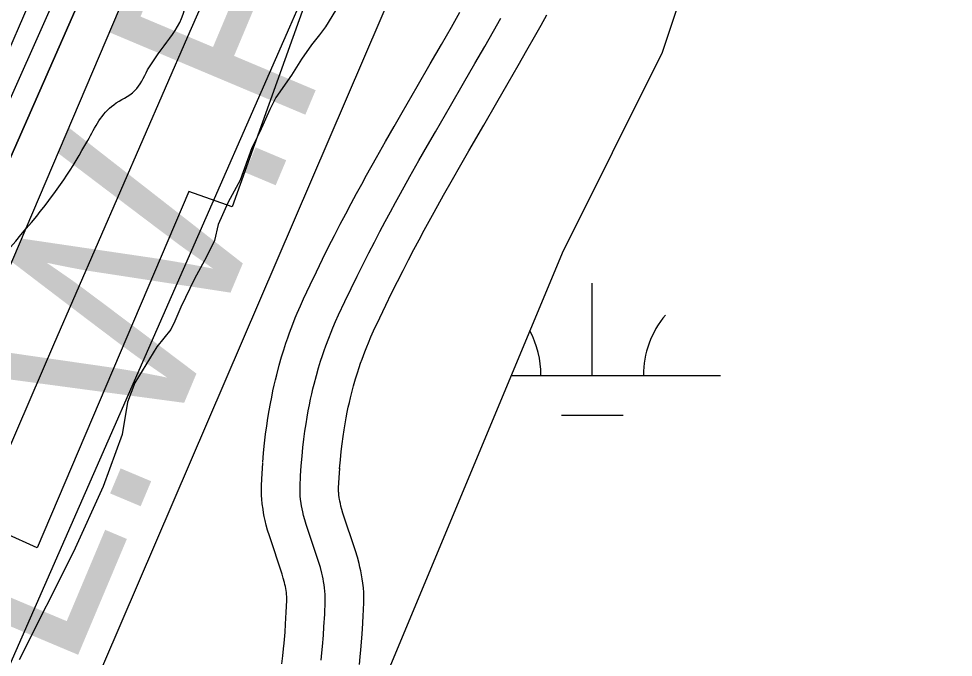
# Model space of a CAD drawing. Extents: x 3279314 to 3317160, y 734079 to 759431.
# Drawn here: x 3310818.2 to 3311182.1, y 741400.3 to 741649 of the extents above; entities that cross this region are included whole.
import ezdxf

# ---------------------------------------------------------------- set-up
doc = ezdxf.new("R2010")
doc.units = 0
for name, color, linetype in [('V-RIVR-EDGE', 7, 'Continuous'), ('V-ROAD-CNTR', 7, 'Continuous'), ('V-RRAP-RVMT', 7, 'Continuous'), ('V-SITE-VEGE', 7, 'Continuous'), ('V-TOPO-DPTH', 7, 'Continuous'), ('V-TOPO-MAJR', 7, 'Continuous'), ('V-TOPO-MINR', 7, 'Continuous'), ('V-TOPO-WATR', 7, 'Continuous'), ('V-TOPO-WATR-IDEN', 7, 'Continuous'), ('V-WETL-SWMP', 7, 'Continuous')]:
    doc.layers.add(name, color=color, linetype=linetype)

msp = doc.modelspace()

# ---------------------------------------------------------------- linework, layer by layer
at = {"layer": 'V-RIVR-EDGE'}
msp.add_spline([(3310747.15, 741422.06), (3310761.27, 741436.93), (3310772.16, 741448.54), (3310772.95, 741451.64), (3310772.56, 741453.19), (3310772.21, 741467.15), (3310772.61, 741472.19), (3310775.33, 741474.12), (3310776.11, 741477.23), (3310778.06, 741481.1), (3310778.46, 741484.98), (3310773.05, 741494.68), (3310773.84, 741499.34), (3310775.79, 741504.37), (3310780.07, 741508.63), (3310785.89, 741512.1), (3310795.63, 741530.31), (3310825.21, 741572.12), (3310845.06, 741601.54), (3310855.18, 741615.48), (3310863.33, 741620.88), (3310868.4, 741629.02), (3310883.19, 741654.19), (3310883.99, 741660.39), (3310891, 741675.88), (3310896.85, 741688.67), (3310901.53, 741697.96), (3310902.33, 741706.1), (3310905.45, 741716.18), (3310909.36, 741728.58), (3310914.03, 741736.71), (3310917.53, 741740.19), (3310923, 741754.53), (3310933.94, 741786.3), (3310941.35, 741805.29), (3310953.85, 741842.87), (3310965.15, 741864.56), (3310977.64, 741894.39), (3310990.11, 741919.18), (3311002.96, 741940.86), (3311006.46, 741946.29), (3311012.68, 741950.15), (3311016.96, 741957.12), (3311022.03, 741967.58), (3311022.04, 741972.23), (3311022.06, 741982.31), (3311022.86, 741990.84), (3311027.17, 742006.73), (3311033.04, 742029.98), (3311035.01, 742042.78), (3311036.22, 742059.84), (3311037.05, 742082.33), (3311037.48, 742099.39), (3311041.77, 742109.85), (3311041.78, 742116.06), (3311042.18, 742121.1), (3311045.29, 742122.64), (3311048.4, 742124.57), (3311051.13, 742129.99), (3311053.47, 742138.91), (3311056.59, 742142), (3311058.53, 742145.1), (3311058.94, 742155.18), (3311061.67, 742160.6), (3311067.12, 742166.02), (3311068.72, 742186.57), (3311068.74, 742196.26), (3311069.14, 742198.98), (3311072.24, 742201.68), (3311075.36, 742205.17), (3311079.24, 742207.48), (3311086.67, 742233.45), (3311085.13, 742236.17), (3311085.14, 742242.37), (3311089.43, 742249.73), (3311096.04, 742257.47), (3311105.36, 742263.26), (3311103.82, 742266.37), (3311108.48, 742271.01), (3311115.88, 742281.85), (3311117.83, 742289.22), (3311122.13, 742302.39), (3311129.54, 742317.5), (3311134.99, 742326.4), (3311141.62, 742341.12), (3311152.54, 742368.24), (3311150.24, 742377.17), (3311150.64, 742380.66), (3311162.31, 742395.36), (3311161.53, 742395.75), (3311151.07, 742400.04), (3311148.76, 742405.09), (3311149.94, 742412.46), (3311150.35, 742423.7), (3311155.04, 742437.26), (3311163.98, 742445.77), (3311167.48, 742449.64), (3311161.31, 742462.46), (3311160.93, 742465.95), (3311162.87, 742466.72), (3311179.16, 742465.9), (3311183.82, 742470.93), (3311192.39, 742486.42), (3311195.13, 742495.72), (3311195.92, 742501.93), (3311195.94, 742507.74), (3311195.56, 742512.4), (3311195.57, 742517.05), (3311192.1, 742523.26), (3311189.39, 742527.93), (3311189.4, 742531.8), (3311190.19, 742537.62), (3311193.69, 742542.65), (3311200.3, 742549.23), (3311213.92, 742566.26), (3311218.99, 742580.21), (3311220.18, 742587.96), (3311224.84, 742593.38), (3311234.98, 742613.9), (3311240.45, 742629.4), (3311242.8, 742639.87), (3311247.85, 742644.9), (3311258.37, 742663.49), (3311264.22, 742676.66), (3311266.55, 742679.75), (3311284.03, 742689.02), (3311288.31, 742696.37), (3311293.38, 742706.45), (3311294.17, 742715.36), (3311293.8, 742720.79), (3311295.36, 742724.28), (3311298.86, 742729.7), (3311303.16, 742743.65), (3311303.18, 742751.79), (3311303.59, 742757.22), (3311304.76, 742763.42), (3311309.83, 742773.88), (3311319.58, 742795.58), (3311324.64, 742802.16), (3311332.42, 742814.55), (3311339.81, 742819.96), (3311347.2, 742828.47), (3311350.71, 742838.16), (3311350.72, 742842.42), (3311349.58, 742850.57), (3311349.98, 742855.22), (3311352.71, 742861.81), (3311361.28, 742877.3), (3311366.72, 742882.33), (3311372.18, 742893.95), (3311375.31, 742905.19), (3311388.96, 742936.95), (3311408.46, 742981.89), (3311418.2, 743001.25), (3311424.81, 743008.61), (3311432.6, 743021), (3311438.45, 743033.39), (3311438.07, 743037.27), (3311433.43, 743043.1), (3311433.83, 743046.59), (3311437.33, 743050.07), (3311441.6, 743052), (3311445.88, 743057.03), (3311448.63, 743073.31), (3311456.81, 743089.19), (3311472.38, 743112.03), (3311480.95, 743125.97), (3311482.91, 743136.44), (3311492.26, 743150.76), (3311492.65, 743155.42), (3311492.67, 743160.07), (3311495.77, 743161.61), (3311500.43, 743161.99), (3311508.6, 743173.22), (3311523.01, 743197.22), (3311534.32, 743223.95), (3311544.45, 743244.87), (3311561.99, 743278.57), (3311577.18, 743305.29), (3311604.83, 743353.31), (3311621.21, 743390.49), (3311639.14, 743426.13), (3311651.2, 743442.39), (3311662.88, 743461.36), (3311672.23, 743477.24), (3311680.45, 743507.46), (3311680.88, 743525.69), (3311684.8, 743542.74), (3311697.32, 743588.47), (3311707.1, 743621.02), (3311721.14, 743655.89), (3311734.41, 743686.5), (3311736.38, 743700.06), (3311739.9, 743713.24), (3311739.93, 743722.94), (3311739.94, 743727.59), (3311741.49, 743729.91), (3311746.17, 743737.27), (3311747.35, 743747.74), (3311748.93, 743755.49), (3311752.05, 743766.34), (3311755.59, 743785.72), (3311758.35, 743802), (3311760.7, 743811.3), (3311763.81, 743814.79), (3311768.47, 743818.26), (3311774.69, 743822.9), (3311780.53, 743834.52), (3311784.45, 743850.41), (3311786.46, 743878.33), (3311787.65, 743888.8), (3311789.21, 743891.9), (3311789.61, 743900.04), (3311789.24, 743905.86), (3311786.94, 743916.72), (3311786.19, 743926.81), (3311786.21, 743936.5), (3311791.67, 743946.57), (3311801.41, 743965.94), (3311807.65, 743981.05), (3311809.63, 743995.78), (3311810.84, 744015.94), (3311809.34, 744037.27), (3311800.08, 744055.13), (3311797.77, 744062.12), (3311797.79, 744068.33), (3311798.19, 744076.08), (3311793.94, 744081.13), (3311782.74, 744099.39), (3311771.54, 744118.03), (3311765.4, 744143.25), (3311761.57, 744163.04), (3311761.21, 744176.23), (3311763.57, 744188.24), (3311763.73, 744251.84), (3311761.87, 744283.64), (3311758.45, 744312.74), (3311753.47, 744337.18), (3311747.32, 744362.02), (3311746.96, 744373.26), (3311744.68, 744392.66), (3311742.01, 744411.28), (3311738.17, 744425.25), (3311736.65, 744435.73), (3311732.02, 744447.76), (3311725.49, 744470.66), (3311719.34, 744494.71), (3311717.06, 744513.33), (3311705.96, 744572.31), (3311696.76, 744617.7), (3311694.49, 744640.2), (3311694.53, 744654.16), (3311703.54, 744690.59), (3311707.88, 744720.06), (3311710.67, 744750.69), (3311711.89, 744773.56), (3311709.62, 744797.23), (3311706.57, 744820.11), (3311700.78, 744830.6), (3311700.41, 744838.36), (3311702.4, 744857.74), (3311707.54, 744896.12), (3311711.09, 744922.87), (3311725.17, 744972.09), (3311744.31, 745024.39), (3311756.41, 745056.94), (3311759.15, 745068.95), (3311759.57, 745082.52), (3311759.65, 745112), (3311754.68, 745143.42), (3311747.79, 745176.79), (3311742.05, 745210.93), (3311741.31, 745224.51), (3311742.13, 745240.4), (3311741.4, 745260.96), (3311735.26, 745285.79), (3311730.24, 745296.28), (3311724.07, 745311.03), (3311721.77, 745321.5), (3311718.33, 745338.58), (3311704.47, 745381.66), (3311698.68, 745391.37), (3311697.52, 745395.64), (3311694.47, 745413.87), (3311694.48, 745418.52), (3311698.37, 745424.72), (3311703.83, 745435.56), (3311704.24, 745445.26), (3311703.1, 745454.18), (3311703.12, 745461.94), (3311703.15, 745473.18), (3311702.03, 745491.41), (3311702.44, 745502.66), (3311704.05, 745524.76), (3311702.54, 745540.66), (3311698.7, 745556.57), (3311694.07, 745565.5), (3311683.25, 745580.65), (3311676.28, 745585.32), (3311673.96, 745589.59), (3311673.98, 745597.35), (3311671.69, 745612.87), (3311671.7, 745617.91), (3311673.27, 745623.34), (3311672.9, 745629.15), (3311669.43, 745637.69), (3311666.72, 745640.03), (3311662.07, 745643.14), (3311657.03, 745644.32), (3311648.5, 745643.17), (3311641.91, 745645.13), (3311638.43, 745648.63), (3311636.51, 745655.61), (3311631.51, 745675.4), (3311626.14, 745696.36), (3311621.54, 745718.48), (3311619.31, 745758.04), (3311618.96, 745773.94), (3311619.37, 745782.47), (3311620.16, 745790.22), (3311620.57, 745799.14), (3311621.38, 745810), (3311621.02, 745821.63), (3311618.73, 745835.6), (3311611.04, 745862.76), (3311604.48, 745877.52), (3311597.54, 745894.21), (3311590.61, 745914.39), (3311586.38, 745928.36), (3311565.19, 745983.48), (3311553.63, 746012.99), (3311544.78, 746042.48), (3311533.99, 746070.04), (3311521.28, 746106.53), (3311510.15, 746151.93), (3311505.19, 746184.51), (3311496.37, 746224.87), (3311490.22, 746250.48), (3311484.08, 746273.76), (3311478.31, 746293.17), (3311471, 746317.23), (3311471.42, 746330.8), (3311471.45, 746343.21), (3311471.47, 746351.74), (3311473.82, 746360.27), (3311476.93, 746363.36), (3311479.66, 746369.17), (3311482.4, 746378.08), (3311481.3, 746405.23), (3311479.4, 746420.75), (3311474.01, 746438.6), (3311466.69, 746454.91), (3311460.5, 746461.13), (3311455.86, 746468.12), (3311452, 746477.05), (3311449.7, 746486.36), (3311444.7, 746501.5), (3311438.9, 746511.21), (3311428.07, 746521.32), (3311424.97, 746523.65), (3311423.05, 746528.7), (3311419.2, 746539.95), (3311414.56, 746547.72), (3311409.92, 746553.55), (3311400.25, 746564.04), (3311389.43, 746577.64), (3311381.69, 746585.81), (3311379.76, 746588.14), (3311379.38, 746592.02), (3311373.99, 746605.99), (3311366.29, 746629.28), (3311359.73, 746641.71), (3311346.97, 746656.09), (3311338.85, 746669.29), (3311329.22, 746695.3), (3311318.42, 746718.59), (3311316.9, 746728.68), (3311312.66, 746739.55), (3311306.51, 746761.67), (3311297.26, 746785.35), (3311290.32, 746803.2), (3311282.59, 746811.75), (3311274.09, 746825.35), (3311272.95, 746836.6), (3311269.12, 746852.89), (3311251.75, 746888.62), (3311235.93, 746920.45), (3311213.94, 746964.72), (3311200.05, 746995), (3311194.29, 747019.45), (3311190.45, 747034.58), (3311185.04, 747041.19), (3311184.66, 747044.68), (3311184.3, 747056.31), (3311182.77, 747064.46), (3311176.22, 747081.54), (3311170.07, 747103.27), (3311165.07, 747118.41), (3311158.51, 747132.39), (3311154.66, 747146.36), (3311151.59, 747156.83), (3311148.89, 747164.21), (3311146.21, 747178.18), (3311143.91, 747189.82), (3311142.78, 747203.39), (3311139.32, 747215.04), (3311130.06, 747234.45), (3311113.14, 747290.33), (3311105.06, 747316.34)], degree=3, dxfattribs=at)
at = {"layer": 'V-ROAD-CNTR'}
for points in [[(3310913.25, 741476.16), (3310913.56, 741479.96), (3310913.93, 741483.66), (3310914.34, 741487.14), (3310914.77, 741490.41), (3310915.23, 741493.48), (3310915.7, 741496.36), (3310916.19, 741499.07), (3310916.68, 741501.61), (3310917.18, 741504), (3310917.68, 741506.24), (3310918.17, 741508.34), (3310918.67, 741510.35), (3310919.63, 741514), (3310920.56, 741517.25), (3310921.43, 741520.08), (3310922.24, 741522.57), (3310922.98, 741524.75), (3310923.67, 741526.69), (3310924.89, 741529.96), (3310925.88, 741532.46), (3310926.67, 741534.37), (3310927.86, 741537.16), (3310929.11, 741539.94), (3310931.64, 741545.33), (3310934.09, 741550.46), (3310936.5, 741555.37), (3310938.84, 741560.08), (3310941.13, 741564.58), (3310943.37, 741568.9), (3310945.54, 741573.05), (3310947.66, 741577.03), (3310949.72, 741580.86), (3310951.72, 741584.54), (3310953.66, 741588.09), (3310957.43, 741594.87), (3310960.99, 741601.17), (3310964.32, 741607.02), (3310967.45, 741612.47), (3310973.29, 741622.57), (3310978.39, 741631.35), (3310982.82, 741638.99), (3310986.67, 741645.66), (3310990, 741651.5)], [(3310943.14, 741473.68), (3310943.44, 741477.24), (3310943.76, 741480.44), (3310944.11, 741483.42), (3310944.48, 741486.22), (3310944.87, 741488.83), (3310945.27, 741491.27), (3310945.68, 741493.56), (3310946.1, 741495.7), (3310946.51, 741497.69), (3310946.93, 741499.56), (3310947.34, 741501.32), (3310947.73, 741502.92), (3310948.56, 741506.04), (3310949.33, 741508.72), (3310950.04, 741511.06), (3310950.71, 741513.11), (3310951.31, 741514.89), (3310951.86, 741516.42), (3310952.9, 741519.21), (3310953.71, 741521.25), (3310954.32, 741522.75), (3310955.32, 741525.08), (3310956.37, 741527.41), (3310958.75, 741532.5), (3310961.1, 741537.39), (3310963.39, 741542.08), (3310965.64, 741546.58), (3310967.83, 741550.9), (3310969.98, 741555.05), (3310972.07, 741559.05), (3310974.11, 741562.89), (3310976.1, 741566.59), (3310978.04, 741570.16), (3310979.92, 741573.58), (3310983.61, 741580.21), (3310987.08, 741586.38), (3310990.36, 741592.12), (3310993.44, 741597.49), (3310999.25, 741607.53), (3311004.34, 741616.3), (3311008.79, 741623.98), (3311012.68, 741630.72), (3311016.07, 741636.66), (3311019.03, 741641.87), (3311021.6, 741646.45), (3311023.86, 741650.5)], [(3310928.2, 741474.92), (3310928.5, 741478.6), (3310928.84, 741482.05), (3310929.22, 741485.28), (3310929.62, 741488.31), (3310930.05, 741491.15), (3310930.49, 741493.81), (3310930.94, 741496.31), (3310931.39, 741498.65), (3310931.85, 741500.84), (3310932.3, 741502.9), (3310932.75, 741504.83), (3310933.2, 741506.63), (3310934.09, 741510.02), (3310934.94, 741512.98), (3310935.74, 741515.57), (3310936.47, 741517.84), (3310937.15, 741519.82), (3310937.76, 741521.55), (3310938.9, 741524.59), (3310939.79, 741526.86), (3310940.49, 741528.56), (3310941.59, 741531.12), (3310942.74, 741533.67), (3310945.19, 741538.91), (3310947.6, 741543.93), (3310949.94, 741548.73), (3310952.24, 741553.33), (3310954.48, 741557.74), (3310956.67, 741561.98), (3310958.81, 741566.05), (3310960.89, 741569.96), (3310962.91, 741573.73), (3310964.88, 741577.35), (3310966.79, 741580.84), (3310970.52, 741587.54), (3310974.04, 741593.77), (3310977.34, 741599.57), (3310980.44, 741604.98), (3310986.27, 741615.05), (3310991.36, 741623.82), (3310995.81, 741631.49), (3310999.67, 741638.19), (3311003.04, 741644.08), (3311005.96, 741649.24)], [(3310928.2, 741474.92), (3310928.5, 741478.6), (3310928.84, 741482.05), (3310929.22, 741485.28), (3310929.62, 741488.31), (3310930.05, 741491.15), (3310930.49, 741493.81), (3310930.94, 741496.31), (3310931.39, 741498.65), (3310931.85, 741500.84), (3310932.3, 741502.9), (3310932.75, 741504.83), (3310933.2, 741506.63), (3310934.09, 741510.02), (3310934.94, 741512.98), (3310935.74, 741515.57), (3310936.47, 741517.84), (3310937.15, 741519.82), (3310937.76, 741521.55), (3310938.9, 741524.59), (3310939.79, 741526.86), (3310940.49, 741528.56), (3310941.59, 741531.12), (3310942.74, 741533.67), (3310945.19, 741538.91), (3310947.6, 741543.93), (3310949.94, 741548.73), (3310952.24, 741553.33), (3310954.48, 741557.74), (3310956.67, 741561.98), (3310958.81, 741566.05), (3310960.89, 741569.96), (3310962.91, 741573.73), (3310964.88, 741577.35), (3310966.79, 741580.84), (3310970.52, 741587.54), (3310974.04, 741593.77), (3310977.34, 741599.57), (3310980.44, 741604.98), (3310986.27, 741615.05), (3310991.36, 741623.82), (3310995.81, 741631.49), (3310999.67, 741638.19), (3311003.04, 741644.08), (3311005.96, 741649.24)], [(3310920.65, 741397.8), (3310921.02, 741400.85), (3310921.3, 741403.53), (3310921.52, 741405.86), (3310921.87, 741410.05), (3310922.08, 741413.14), (3310922.35, 741417.86), (3310922.55, 741422.42), (3310922.56, 741423.27), (3310922.54, 741423.99), (3310922.49, 741424.74), (3310922.41, 741425.49), (3310922.3, 741426.27), (3310922.17, 741427.07), (3310922.01, 741427.87), (3310921.83, 741428.68), (3310921.65, 741429.43), (3310921.19, 741431.16), (3310920.73, 741432.7), (3310915.78, 741447.54), (3310915.11, 741449.83), (3310914.59, 741451.79), (3310914.16, 741453.57), (3310913.82, 741455.16), (3310913.55, 741456.58), (3310913.33, 741457.93), (3310913.03, 741460.11), (3310912.86, 741461.88), (3310912.77, 741463.31), (3310912.71, 741465.31), (3310912.74, 741467.29), (3310912.96, 741471.85), (3310913.23, 741475.9)], [(3310935.92, 741399.16), (3310936.23, 741402.03), (3310936.47, 741404.54), (3310936.83, 741408.93), (3310937.05, 741412.21), (3310937.33, 741417.11), (3310937.54, 741421.97), (3310937.57, 741423.38), (3310937.53, 741424.73), (3310937.43, 741426.05), (3310937.3, 741427.32), (3310937.13, 741428.56), (3310936.92, 741429.75), (3310936.7, 741430.91), (3310936.45, 741432.03), (3310936.19, 741433.12), (3310935.63, 741435.23), (3310935.04, 741437.2), (3310930.1, 741452.01), (3310929.56, 741453.86), (3310929.13, 741455.48), (3310928.79, 741456.9), (3310928.53, 741458.14), (3310928.32, 741459.22), (3310928.16, 741460.17), (3310927.94, 741461.83), (3310927.82, 741463.08), (3310927.76, 741464.01), (3310927.71, 741465.41), (3310927.74, 741466.82), (3310927.94, 741471), (3310928.2, 741474.92)], [(3310935.92, 741399.16), (3310936.23, 741402.03), (3310936.47, 741404.54), (3310936.83, 741408.93), (3310937.05, 741412.21), (3310937.33, 741417.11), (3310937.54, 741421.97), (3310937.57, 741423.38), (3310937.53, 741424.73), (3310937.43, 741426.05), (3310937.3, 741427.32), (3310937.13, 741428.56), (3310936.92, 741429.75), (3310936.7, 741430.91), (3310936.45, 741432.03), (3310936.19, 741433.12), (3310935.63, 741435.23), (3310935.04, 741437.2), (3310930.1, 741452.01), (3310929.56, 741453.86), (3310929.13, 741455.48), (3310928.79, 741456.9), (3310928.53, 741458.14), (3310928.32, 741459.22), (3310928.16, 741460.17), (3310927.94, 741461.83), (3310927.82, 741463.08), (3310927.76, 741464.01), (3310927.71, 741465.41), (3310927.74, 741466.82), (3310927.94, 741471), (3310928.2, 741474.92)], [(3310950.83, 741397.47), (3310951.15, 741400.53), (3310951.41, 741403.22), (3310951.78, 741407.8), (3310952.02, 741411.27), (3310952.31, 741416.35), (3310952.54, 741421.52), (3310952.57, 741423.48), (3310952.51, 741425.47), (3310952.38, 741427.36), (3310952.19, 741429.16), (3310951.95, 741430.84), (3310951.68, 741432.44), (3310951.39, 741433.95), (3310951.07, 741435.39), (3310950.73, 741436.81), (3310950.07, 741439.29), (3310949.36, 741441.7), (3310944.42, 741456.48), (3310944.01, 741457.89), (3310943.67, 741459.16), (3310943.42, 741460.22), (3310943.23, 741461.12), (3310943.09, 741461.86), (3310942.99, 741462.41), (3310942.84, 741463.56), (3310942.77, 741464.28), (3310942.74, 741464.71), (3310942.72, 741465.52), (3310942.73, 741466.34), (3310942.91, 741470.15), (3310943.16, 741473.94)]]:
    msp.add_lwpolyline(points, dxfattribs=at)
at = {"layer": 'V-RRAP-RVMT'}
for p, q in [((3310952.12, 741717.58), (3310901.32, 741575.77)), ((3310884.37, 741581.62), (3310825.32, 741442.92)), ((3310901.32, 741575.77), (3310884.37, 741581.62)), ((3310825.32, 741442.92), (3310812.73, 741448.69))]:
    msp.add_line(p, q, dxfattribs=at)
at = {"layer": 'V-SITE-VEGE'}
for p, q in [((3310941.51, 741652.12), (3310937.64, 741645.83)), ((3310937.64, 741645.83), (3310935.31, 741642.69)), ((3310935.31, 741642.69), (3310932.21, 741638.75)), ((3310932.21, 741638.75), (3310928.33, 741633.24)), ((3310928.33, 741633.24), (3310924.46, 741626.96)), ((3310924.46, 741626.96), (3310918.26, 741618.3)), ((3310918.26, 741618.3), (3310915.94, 741613.59)), ((3310915.94, 741613.59), (3310912.09, 741604.95)), ((3310912.09, 741604.95), (3310909, 741598.67)), ((3310909, 741598.67), (3310904.39, 741586.11)), ((3310904.39, 741586.11), (3310899.75, 741577.47)), ((3310899.75, 741577.47), (3310895.9, 741568.83)), ((3310895.9, 741568.83), (3310894.38, 741562.56)), ((3310894.38, 741562.56), (3310891.29, 741556.27)), ((3310891.29, 741556.27), (3310886.65, 741547.63)), ((3310886.65, 741547.63), (3310881.25, 741536.63)), ((3310881.25, 741536.63), (3310878.94, 741531.14)), ((3310878.94, 741531.14), (3310877.39, 741528)), ((3310877.39, 741528), (3310871.94, 741521.18)), ((3310871.94, 741521.18), (3310863.42, 741507.24)), ((3310863.42, 741507.24), (3310860.5, 741499.59)), ((3310860.5, 741499.59), (3310858.5, 741487.01)), ((3310858.5, 741487.01), (3310851.11, 741466.77)), ((3310851.11, 741466.77), (3310839.46, 741441.37)), ((3310839.46, 741441.37), (3310818.39, 741399.32))]:
    msp.add_line(p, q, dxfattribs=at)
at = {"layer": 'V-TOPO-DPTH'}
for points in [[(3310624.05, 741206.89), (3310732.31, 741449.7), (3310789.15, 741578.74), (3310845.19, 741708.12), (3310900.03, 741838.01), (3310954.09, 741968.25), (3311110.08, 742348.97), (3311120.42, 742374.48), (3311130.63, 742400.04), (3311140.66, 742425.67), (3311150.56, 742451.36), (3311187.44, 742548.13), (3311194.95, 742567.45), (3311202.63, 742586.71), (3311210.56, 742605.87), (3311218.66, 742624.96), (3311221.67, 742631.92), (3311228.86, 742647.21), (3311668.44, 743585.66)], [(3310624.05, 741206.89), (3310732.31, 741449.7), (3310789.15, 741578.74), (3310845.19, 741708.12), (3310900.03, 741838.01), (3310954.09, 741968.25), (3311110.08, 742348.97), (3311120.42, 742374.48), (3311130.63, 742400.04), (3311140.66, 742425.67), (3311150.56, 742451.36), (3311187.44, 742548.13), (3311194.95, 742567.45), (3311202.63, 742586.71), (3311210.56, 742605.87), (3311218.66, 742624.96), (3311221.67, 742631.92), (3311228.86, 742647.21), (3311668.44, 743585.66)], [(3311681.82, 743566.46), (3311199.86, 742500.49), (3311196.53, 742494.09), (3311193.47, 742487.54), (3311192.44, 742485.17), (3311189.11, 742477.31), (3311185.84, 742469.42), (3311182.68, 742461.49), (3311179.59, 742453.53), (3311171, 742431), (3311163.6, 742411.78), (3311156.12, 742392.59), (3311148.51, 742373.45), (3311140.81, 742354.35), (3311100.85, 742256.04), (3311072.83, 742187.92), (3311044.43, 742119.97), (3311015.47, 742052.25), (3310986.12, 741984.7), (3310648.23, 741215.56)]]:
    msp.add_lwpolyline(points, dxfattribs=at)
at = {"layer": 'V-TOPO-MAJR'}
msp.add_lwpolyline([(3310792.45, 741346.74), (3310836.26, 741446.42), (3310880.02, 741546.12), (3310923.73, 741645.84), (3310967.39, 741745.58), (3311227.06, 742339.19), (3311233.93, 742353.35), (3311241.5, 742367.08), (3311250.12, 742380.19), (3311768.36, 743569.78)], dxfattribs=at)
at = {"layer": 'V-TOPO-MINR'}
for points in [[(3310701.97, 741219.5), (3310780.09, 741402.01), (3310831.84, 741522.11), (3310884.01, 741642.03), (3310936.77, 741761.69), (3310989.94, 741881.17), (3311186.93, 742320.88), (3311200.25, 742348.06), (3311214.77, 742374.53), (3311231.08, 742399.94), (3311758.6, 743584.32)], [(3310633.57, 741210.26), (3310843.71, 741682.53), (3310895.61, 741800.66), (3310946.77, 741919.11), (3310996.82, 742038.03), (3311046.13, 742157.26), (3311117.84, 742333), (3311130.63, 742364.65), (3311143.27, 742396.35), (3311155.69, 742428.15), (3311167.95, 742460.01), (3311183.52, 742500.83), (3311188.82, 742514.47), (3311194.24, 742528.07), (3311199.83, 742541.59), (3311675.13, 743576.06)], [(3310648.23, 741215.56), (3310986.12, 741984.7), (3311015.47, 742052.25), (3311044.43, 742119.97), (3311072.83, 742187.92), (3311100.85, 742256.04), (3311140.81, 742354.35), (3311148.51, 742373.45), (3311156.12, 742392.59), (3311163.6, 742411.78), (3311171, 742431), (3311179.59, 742453.53), (3311182.68, 742461.49), (3311185.84, 742469.42), (3311189.11, 742477.31), (3311192.44, 742485.17), (3311193.47, 742487.54), (3311196.53, 742494.09), (3311199.86, 742500.49), (3311681.82, 743566.46)], [(3310675.66, 741225.8), (3311121.86, 742274.31), (3311129.89, 742293.32), (3311137.85, 742312.36), (3311145.72, 742331.44), (3311153.52, 742350.55), (3311164.59, 742377.89), (3311166.78, 742383.35), (3311168.96, 742388.82), (3311171.09, 742394.31), (3311173.21, 742399.81), (3311175.66, 742406.26), (3311176.55, 742408.53), (3311177.45, 742410.79), (3311178.38, 742413.04), (3311179.33, 742415.28), (3311179.59, 742415.88), (3311180.48, 742417.79), (3311181.45, 742419.66), (3311182.52, 742421.47), (3311183.67, 742423.23), (3311184.9, 742424.94), (3311186.19, 742426.62), (3311688.5, 743556.87)], [(3310756.32, 741177.08), (3311189.48, 742185.13), (3311202.06, 742214.4), (3311214.65, 742243.68), (3311227.24, 742272.95), (3311239.83, 742302.22), (3311262.99, 742356.04), (3311264.12, 742358.33), (3311265.4, 742360.52), (3311266.9, 742362.57), (3311268.55, 742364.52), (3311270.44, 742366.11), (3311272.49, 742367.38), (3311274.77, 742368.16), (3311277.2, 742368.6), (3311778.1, 743555.24)]]:
    msp.add_lwpolyline(points, dxfattribs=at)
at = {"layer": 'V-TOPO-WATR'}
msp.add_lwpolyline([(3310624.05, 741206.89), (3310732.31, 741449.7), (3310789.15, 741578.74), (3310845.19, 741708.12), (3310900.03, 741838.01), (3310954.09, 741968.25), (3311110.08, 742348.97), (3311120.42, 742374.48), (3311130.63, 742400.04), (3311140.66, 742425.67), (3311150.56, 742451.36), (3311187.44, 742548.13), (3311194.95, 742567.45), (3311202.63, 742586.71), (3311210.56, 742605.87), (3311218.66, 742624.96), (3311221.67, 742631.92), (3311228.86, 742647.21), (3311668.44, 743585.66)], dxfattribs=at)
at = {"layer": 'V-WETL-SWMP'}
for p, q in [((3311133.81, 741831.14), (3311068.76, 741635.84)), ((3311133.81, 741831.14), (3311068.76, 741635.84)), ((3311068.76, 741635.84), (3311029.72, 741557.71)), ((3311068.76, 741635.84), (3311029.72, 741557.71)), ((3311029.72, 741557.71), (3310899.61, 741245.23)), ((3311029.72, 741557.71), (3310899.61, 741245.23)), ((3311041.49, 741510.05), (3311041.48, 741546.05)), ((3311009.87, 741510.03), (3311091.49, 741510.07)), ((3311029.5, 741494.61), (3311053.5, 741494.62))]:
    msp.add_line(p, q, dxfattribs=at)
for centre, start, end in [((3311096.74, 741510.55), 139.2573, 180.801), ((3310986.25, 741510.49), 359.2573, 28.8125)]:
    msp.add_arc(centre, 35.25, start, end, dxfattribs=at)

# ---------------------------------------------------------------- texts
at = {"layer": 'V-TOPO-WATR-IDEN'}
msp.add_text('L.W.R.P.', height=83, rotation=67.1886, dxfattribs=at).set_placement((3310837.81, 741392.88))

doc.saveas('drawing.dxf')
